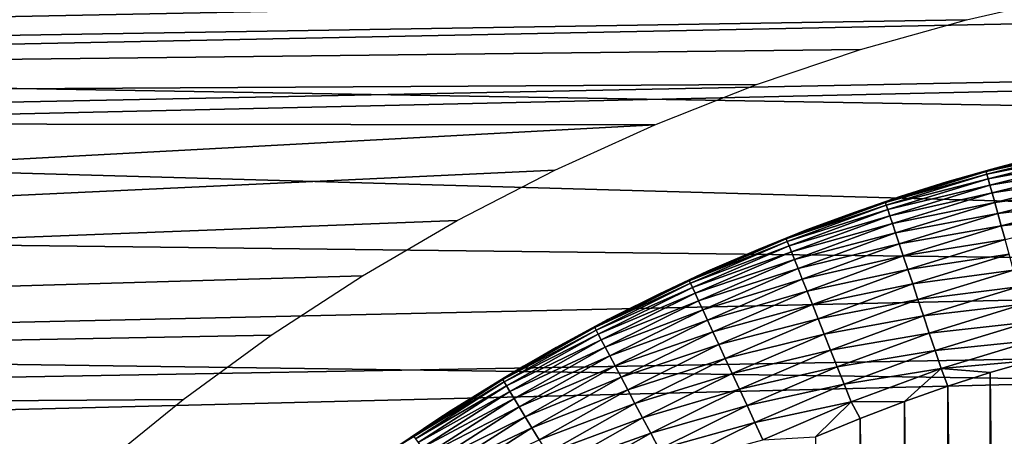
# Model space of a CAD drawing. Header units: millimetres. Extents: x -161 to 161, y -94 to 1149.
# Tile 646 of 656: x 144.98 to 147.51, y -53.41 to -52.35. Entities that reach past the tile are written whole.
import ezdxf

# ---------------------------------------------------------------- set-up
doc = ezdxf.new("R2010")
doc.units = ezdxf.units.MM
doc.header["$LTSCALE"] = 81.481481
for name, color, linetype in [('378', 7, 'CONTINUOUS'), ('380', 7, 'CONTINUOUS'), ('387', 7, 'CONTINUOUS'), ('389', 7, 'CONTINUOUS'), ('391', 7, 'CONTINUOUS')]:
    doc.layers.add(name, color=color, linetype=linetype)

msp = doc.modelspace()

# ---------------------------------------------------------------- linework, layer by layer
at = {"layer": '378', "color": 7, "linetype": 'CONTINUOUS', "true_color": 0xaaaaaa}
for points in [[(141.8174, -51.7564, -21.5324), (160.3087, -52.098, -21.6217), (141.9013, -52.4694, -21.7123), (141.8174, -51.7564, -21.5324)], [(131.8, -52.5986, 21.6421), (148.5176, -52.1782, 21.5418), (131.8, -51.7909, 21.4418), (131.8, -52.5986, 21.6421)], [(160.3087, -52.098, -21.6217), (160.3087, -52.7814, -21.783), (141.9013, -52.4694, -21.7123), (160.3087, -52.098, -21.6217)], [(148.2377, -52.1992, 21.547), (148.5176, -52.1782, 21.5418), (131.8, -52.5986, 21.6421), (148.2377, -52.1992, 21.547)], [(147.9604, -52.2339, 21.5556), (148.2377, -52.1992, 21.547), (131.8, -52.5986, 21.6421), (147.9604, -52.2339, 21.5556)], [(147.6855, -52.2825, 21.5675), (147.9604, -52.2339, 21.5556), (131.8, -52.5986, 21.6421), (147.6855, -52.2825, 21.5675)], [(147.412, -52.3452, 21.5827), (147.6855, -52.2825, 21.5675), (131.8, -52.5986, 21.6421), (147.412, -52.3452, 21.5827)], [(147.1407, -52.4218, 21.601), (147.412, -52.3452, 21.5827), (131.8, -52.5986, 21.6421), (147.1407, -52.4218, 21.601)], [(146.8737, -52.5117, 21.6221), (147.1407, -52.4218, 21.601), (131.8, -52.5986, 21.6421), (146.8737, -52.5117, 21.6221)], [(141.9013, -52.4694, -21.7123), (160.3087, -52.7814, -21.783), (141.974, -53.1877, -21.8682), (141.9013, -52.4694, -21.7123)], [(146.6131, -52.6144, 21.6457), (146.8737, -52.5117, 21.6221), (131.8, -52.5986, 21.6421), (146.6131, -52.6144, 21.6457)], [(131.8, -53.4132, 21.812), (146.6131, -52.6144, 21.6457), (131.8, -52.5986, 21.6421), (131.8, -53.4132, 21.812)], [(146.3572, -52.7308, 21.6718), (146.6131, -52.6144, 21.6457), (131.8, -53.4132, 21.812), (146.3572, -52.7308, 21.6718)], [(146.1067, -52.8603, 21.7002), (146.3572, -52.7308, 21.6718), (131.8, -53.4132, 21.812), (146.1067, -52.8603, 21.7002)], [(160.3087, -52.7814, -21.783), (160.3087, -53.4433, -21.9177), (141.974, -53.1877, -21.8682), (160.3087, -52.7814, -21.783)], [(145.8636, -53.0018, 21.7302), (146.1067, -52.8603, 21.7002), (131.8, -53.4132, 21.812), (145.8636, -53.0018, 21.7302)], [(145.6298, -53.1543, 21.7615), (145.8636, -53.0018, 21.7302), (131.8, -53.4132, 21.812), (145.6298, -53.1543, 21.7615)], [(145.4036, -53.3192, 21.7941), (145.6298, -53.1543, 21.7615), (131.8, -53.4132, 21.812), (145.4036, -53.3192, 21.7941)], [(141.974, -53.1877, -21.8682), (160.3087, -53.4433, -21.9177), (142.0355, -53.91, -22.0002), (141.974, -53.1877, -21.8682)], [(145.1858, -53.4957, 21.8275), (145.4036, -53.3192, 21.7941), (131.8, -53.4132, 21.812), (145.1858, -53.4957, 21.8275)], [(131.8, -54.2336, 21.9514), (145.1858, -53.4957, 21.8275), (131.8, -53.4132, 21.812), (131.8, -54.2336, 21.9514)]]:
    msp.add_3dface(points, dxfattribs=at)
at = {"layer": '380', "color": 7, "linetype": 'CONTINUOUS', "true_color": 0xaaaaaa}
for points in [[(141.2209, -52.6314, -20.2532), (156.3174, -52.3277, -19.6316), (141.138, -51.9417, -20.0755), (141.2209, -52.6314, -20.2532)], [(135.3, -52.0344, 20.2127), (156.3174, -52.3277, 19.5316), (135.3, -52.8075, 20.4075), (135.3, -52.0344, 20.2127)], [(156.3174, -52.3277, 19.5316), (156.3174, -53.0602, 19.7125), (135.3, -52.8075, 20.4075), (156.3174, -52.3277, 19.5316)], [(156.3174, -53.0603, -19.8125), (156.3174, -52.3277, -19.6316), (141.2209, -52.6314, -20.2532), (156.3174, -53.0603, -19.8125)], [(141.2928, -53.3265, -20.4073), (156.3174, -53.0603, -19.8125), (141.2209, -52.6314, -20.2532), (141.2928, -53.3265, -20.4073)], [(135.3, -52.8075, 20.4075), (156.3174, -53.0602, 19.7125), (135.3, -53.5874, 20.5728), (135.3, -52.8075, 20.4075)], [(156.3174, -53.0602, 19.7125), (156.3174, -53.7989, 19.8659), (135.3, -53.5874, 20.5728), (156.3174, -53.0602, 19.7125)], [(156.3174, -53.799, -19.9659), (156.3174, -53.0603, -19.8125), (141.2928, -53.3265, -20.4073), (156.3174, -53.799, -19.9659)], [(141.3535, -54.0257, -20.5376), (156.3174, -53.799, -19.9659), (141.2928, -53.3265, -20.4073), (141.3535, -54.0257, -20.5376)]]:
    msp.add_3dface(points, dxfattribs=at)
at = {"layer": '387', "color": 7, "linetype": 'CONTINUOUS', "true_color": 0xaaaaaa}
for points in [[(147.4729, -53.2499, 61.95), (147.5628, -61.8765, 61.95), (147.5795, -53.2188, 61.95), (147.4729, -53.2499, 61.95)], [(147.3641, -53.285, 61.95), (147.4543, -61.8443, 61.95), (147.4729, -53.2499, 61.95), (147.3641, -53.285, 61.95)], [(147.4543, -61.8443, 61.95), (147.5628, -61.8765, 61.95), (147.4729, -53.2499, 61.95), (147.4543, -61.8443, 61.95)], [(147.2532, -53.3244, 61.95), (147.3436, -61.8081, 61.95), (147.3641, -53.285, 61.95), (147.2532, -53.3244, 61.95)], [(147.3436, -61.8081, 61.95), (147.4543, -61.8443, 61.95), (147.3641, -53.285, 61.95), (147.3436, -61.8081, 61.95)], [(147.1401, -53.3674, 61.95), (147.2307, -61.7673, 61.95), (147.2532, -53.3244, 61.95), (147.1401, -53.3674, 61.95)], [(147.2307, -61.7673, 61.95), (147.3436, -61.8081, 61.95), (147.2532, -53.3244, 61.95), (147.2307, -61.7673, 61.95)], [(147.0249, -53.4146, 61.95), (147.1156, -61.7228, 61.95), (147.1401, -53.3674, 61.95), (147.0249, -53.4146, 61.95)], [(147.1156, -61.7228, 61.95), (147.2307, -61.7673, 61.95), (147.1401, -53.3674, 61.95), (147.1156, -61.7228, 61.95)]]:
    msp.add_3dface(points, dxfattribs=at)
at = {"layer": '389', "color": 7, "linetype": 'CONTINUOUS', "true_color": 0xaaaaaa}
for points in [[(147.4959, -52.7231, 22.0717), (147.7013, -52.6722, 61.45), (147.7528, -52.6609, 22.0551), (147.4959, -52.7231, 22.0717)], [(147.5902, -52.6986, 61.45), (147.7013, -52.6722, 61.45), (147.4959, -52.7231, 22.0717), (147.5902, -52.6986, 61.45)], [(147.477, -52.7282, 61.45), (147.5902, -52.6986, 61.45), (147.4959, -52.7231, 22.0717), (147.477, -52.7282, 61.45)], [(147.2424, -52.7988, 22.0918), (147.477, -52.7282, 61.45), (147.4959, -52.7231, 22.0717), (147.2424, -52.7988, 22.0918)], [(147.3619, -52.7613, 61.45), (147.477, -52.7282, 61.45), (147.2424, -52.7988, 22.0918), (147.3619, -52.7613, 61.45)], [(147.2445, -52.7981, 61.45), (147.3619, -52.7613, 61.45), (147.2424, -52.7988, 22.0918), (147.2445, -52.7981, 61.45)], [(146.9931, -52.8879, 22.1147), (147.1245, -52.8391, 61.45), (147.2424, -52.7988, 22.0918), (146.9931, -52.8879, 22.1147)], [(147.1245, -52.8391, 61.45), (147.2445, -52.7981, 61.45), (147.2424, -52.7988, 22.0918), (147.1245, -52.8391, 61.45)], [(147.0024, -52.8843, 61.45), (147.1245, -52.8391, 61.45), (146.9931, -52.8879, 22.1147), (147.0024, -52.8843, 61.45)], [(146.8783, -52.9341, 61.45), (147.0024, -52.8843, 61.45), (146.9931, -52.8879, 22.1147), (146.8783, -52.9341, 61.45)], [(146.7486, -52.9902, 22.14), (146.8783, -52.9341, 61.45), (146.9931, -52.8879, 22.1147), (146.7486, -52.9902, 22.14)], [(146.752, -52.9887, 61.45), (146.8783, -52.9341, 61.45), (146.7486, -52.9902, 22.14), (146.752, -52.9887, 61.45)], [(146.5097, -53.1054, 22.1684), (146.6234, -53.0486, 61.45), (146.7486, -52.9902, 22.14), (146.5097, -53.1054, 22.1684)], [(146.6234, -53.0486, 61.45), (146.752, -52.9887, 61.45), (146.7486, -52.9902, 22.14), (146.6234, -53.0486, 61.45)], [(146.4928, -53.1142, 61.45), (146.6234, -53.0486, 61.45), (146.5097, -53.1054, 22.1684), (146.4928, -53.1142, 61.45)], [(146.277, -53.2332, 22.1992), (146.4928, -53.1142, 61.45), (146.5097, -53.1054, 22.1684), (146.277, -53.2332, 22.1992)], [(146.3606, -53.1854, 61.45), (146.4928, -53.1142, 61.45), (146.277, -53.2332, 22.1992), (146.3606, -53.1854, 61.45)], [(146.2268, -53.263, 61.45), (146.3606, -53.1854, 61.45), (146.277, -53.2332, 22.1992), (146.2268, -53.263, 61.45)], [(146.0517, -53.3731, 22.2314), (146.2268, -53.263, 61.45), (146.277, -53.2332, 22.1992), (146.0517, -53.3731, 22.2314)], [(146.0912, -53.3473, 61.45), (146.2268, -53.263, 61.45), (146.0517, -53.3731, 22.2314), (146.0912, -53.3473, 61.45)], [(145.9545, -53.4387, 61.45), (146.0912, -53.3473, 61.45), (146.0517, -53.3731, 22.2314), (145.9545, -53.4387, 61.45)], [(145.8343, -53.5245, 22.2646), (145.9545, -53.4387, 61.45), (146.0517, -53.3731, 22.2314), (145.8343, -53.5245, 22.2646)]]:
    msp.add_3dface(points, dxfattribs=at)
at = {"layer": '391', "color": 7, "linetype": 'CONTINUOUS', "true_color": 0xaaaaaa}
for points in [[(147.477, -52.7282, 61.45), (147.463, -52.7346, 61.499), (147.7257, -52.6692, 61.499), (147.477, -52.7282, 61.45)], [(147.463, -52.7346, 61.499), (147.7272, -52.6763, 61.5476), (147.7257, -52.6692, 61.499), (147.463, -52.7346, 61.499)], [(147.4649, -52.7415, 61.5476), (147.7272, -52.6763, 61.5476), (147.463, -52.7346, 61.499), (147.4649, -52.7415, 61.5476)], [(147.4649, -52.7415, 61.5476), (147.7298, -52.688, 61.5952), (147.7272, -52.6763, 61.5476), (147.4649, -52.7415, 61.5476)], [(147.5902, -52.6986, 61.45), (147.477, -52.7282, 61.45), (147.7257, -52.6692, 61.499), (147.5902, -52.6986, 61.45)], [(147.4681, -52.753, 61.5952), (147.7298, -52.688, 61.5952), (147.4649, -52.7415, 61.5476), (147.4681, -52.753, 61.5952)], [(147.4681, -52.753, 61.5952), (147.7333, -52.7041, 61.6415), (147.7298, -52.688, 61.5952), (147.4681, -52.753, 61.5952)], [(147.4726, -52.769, 61.6415), (147.7333, -52.7041, 61.6415), (147.4681, -52.753, 61.5952), (147.4726, -52.769, 61.6415)], [(147.4726, -52.769, 61.6415), (147.7379, -52.7247, 61.6859), (147.7333, -52.7041, 61.6415), (147.4726, -52.769, 61.6415)], [(147.477, -52.7282, 61.45), (147.3619, -52.7613, 61.45), (147.463, -52.7346, 61.499), (147.477, -52.7282, 61.45)], [(147.4782, -52.7892, 61.6859), (147.7379, -52.7247, 61.6859), (147.4726, -52.769, 61.6415), (147.4782, -52.7892, 61.6859)], [(147.4782, -52.7892, 61.6859), (147.7433, -52.7493, 61.728), (147.7379, -52.7247, 61.6859), (147.4782, -52.7892, 61.6859)], [(147.2445, -52.7981, 61.45), (147.2043, -52.814, 61.499), (147.463, -52.7346, 61.499), (147.2445, -52.7981, 61.45)], [(147.2043, -52.814, 61.499), (147.4649, -52.7415, 61.5476), (147.463, -52.7346, 61.499), (147.2043, -52.814, 61.499)], [(147.2066, -52.8208, 61.5476), (147.4649, -52.7415, 61.5476), (147.2043, -52.814, 61.499), (147.2066, -52.8208, 61.5476)], [(147.2066, -52.8208, 61.5476), (147.4681, -52.753, 61.5952), (147.4649, -52.7415, 61.5476), (147.2066, -52.8208, 61.5476)], [(147.2104, -52.8322, 61.5952), (147.4681, -52.753, 61.5952), (147.2066, -52.8208, 61.5476), (147.2104, -52.8322, 61.5952)], [(147.2104, -52.8322, 61.5952), (147.4726, -52.769, 61.6415), (147.4681, -52.753, 61.5952), (147.2104, -52.8322, 61.5952)], [(147.3619, -52.7613, 61.45), (147.2445, -52.7981, 61.45), (147.463, -52.7346, 61.499), (147.3619, -52.7613, 61.45)], [(147.4849, -52.8136, 61.728), (147.7433, -52.7493, 61.728), (147.4782, -52.7892, 61.6859), (147.4849, -52.8136, 61.728)], [(147.4849, -52.8136, 61.728), (147.7496, -52.7779, 61.7674), (147.7433, -52.7493, 61.728), (147.4849, -52.8136, 61.728)], [(147.2157, -52.8479, 61.6415), (147.4726, -52.769, 61.6415), (147.2104, -52.8322, 61.5952), (147.2157, -52.8479, 61.6415)], [(147.2157, -52.8479, 61.6415), (147.4782, -52.7892, 61.6859), (147.4726, -52.769, 61.6415), (147.2157, -52.8479, 61.6415)], [(147.4928, -52.8418, 61.7674), (147.7496, -52.7779, 61.7674), (147.4849, -52.8136, 61.728), (147.4928, -52.8418, 61.7674)], [(147.4928, -52.8418, 61.7674), (147.7567, -52.8102, 61.8038), (147.7496, -52.7779, 61.7674), (147.4928, -52.8418, 61.7674)], [(147.2445, -52.7981, 61.45), (147.1245, -52.8391, 61.45), (147.2043, -52.814, 61.499), (147.2445, -52.7981, 61.45)], [(147.2224, -52.8678, 61.6859), (147.4782, -52.7892, 61.6859), (147.2157, -52.8479, 61.6415), (147.2224, -52.8678, 61.6859)], [(147.2224, -52.8678, 61.6859), (147.4849, -52.8136, 61.728), (147.4782, -52.7892, 61.6859), (147.2224, -52.8678, 61.6859)], [(147.5016, -52.8736, 61.8038), (147.7567, -52.8102, 61.8038), (147.4928, -52.8418, 61.7674), (147.5016, -52.8736, 61.8038)], [(147.5016, -52.8736, 61.8038), (147.7645, -52.8457, 61.8368), (147.7567, -52.8102, 61.8038), (147.5016, -52.8736, 61.8038)], [(147.0024, -52.8843, 61.45), (146.9502, -52.9074, 61.499), (147.2043, -52.814, 61.499), (147.0024, -52.8843, 61.45)], [(146.9502, -52.9074, 61.499), (147.2066, -52.8208, 61.5476), (147.2043, -52.814, 61.499), (146.9502, -52.9074, 61.499)], [(146.9529, -52.9141, 61.5476), (147.2066, -52.8208, 61.5476), (146.9502, -52.9074, 61.499), (146.9529, -52.9141, 61.5476)], [(146.9529, -52.9141, 61.5476), (147.2104, -52.8322, 61.5952), (147.2066, -52.8208, 61.5476), (146.9529, -52.9141, 61.5476)], [(146.9573, -52.9251, 61.5952), (147.2104, -52.8322, 61.5952), (146.9529, -52.9141, 61.5476), (146.9573, -52.9251, 61.5952)], [(146.9573, -52.9251, 61.5952), (147.2157, -52.8479, 61.6415), (147.2104, -52.8322, 61.5952), (146.9573, -52.9251, 61.5952)], [(147.1245, -52.8391, 61.45), (147.0024, -52.8843, 61.45), (147.2043, -52.814, 61.499), (147.1245, -52.8391, 61.45)], [(147.2304, -52.8917, 61.728), (147.4849, -52.8136, 61.728), (147.2224, -52.8678, 61.6859), (147.2304, -52.8917, 61.728)], [(147.2304, -52.8917, 61.728), (147.4928, -52.8418, 61.7674), (147.4849, -52.8136, 61.728), (147.2304, -52.8917, 61.728)], [(146.9634, -52.9405, 61.6415), (147.2157, -52.8479, 61.6415), (146.9573, -52.9251, 61.5952), (146.9634, -52.9405, 61.6415)], [(146.9634, -52.9405, 61.6415), (147.2224, -52.8678, 61.6859), (147.2157, -52.8479, 61.6415), (146.9634, -52.9405, 61.6415)], [(147.2398, -52.9195, 61.7674), (147.4928, -52.8418, 61.7674), (147.2304, -52.8917, 61.728), (147.2398, -52.9195, 61.7674)], [(147.2398, -52.9195, 61.7674), (147.5016, -52.8736, 61.8038), (147.4928, -52.8418, 61.7674), (147.2398, -52.9195, 61.7674)], [(147.5113, -52.9087, 61.8368), (147.7645, -52.8457, 61.8368), (147.5016, -52.8736, 61.8038), (147.5113, -52.9087, 61.8368)], [(147.0024, -52.8843, 61.45), (146.8783, -52.9341, 61.45), (146.9502, -52.9074, 61.499), (147.0024, -52.8843, 61.45)], [(146.9712, -52.9601, 61.6859), (147.2224, -52.8678, 61.6859), (146.9634, -52.9405, 61.6415), (146.9712, -52.9601, 61.6859)], [(146.9712, -52.9601, 61.6859), (147.2304, -52.8917, 61.728), (147.2224, -52.8678, 61.6859), (146.9712, -52.9601, 61.6859)], [(147.2503, -52.9508, 61.8038), (147.5016, -52.8736, 61.8038), (147.2398, -52.9195, 61.7674), (147.2503, -52.9508, 61.8038)], [(147.2503, -52.9508, 61.8038), (147.5113, -52.9087, 61.8368), (147.5016, -52.8736, 61.8038), (147.2503, -52.9508, 61.8038)], [(146.752, -52.9887, 61.45), (146.7016, -53.0143, 61.499), (146.9502, -52.9074, 61.499), (146.752, -52.9887, 61.45)], [(146.7016, -53.0143, 61.499), (146.9529, -52.9141, 61.5476), (146.9502, -52.9074, 61.499), (146.7016, -53.0143, 61.499)], [(146.8783, -52.9341, 61.45), (146.752, -52.9887, 61.45), (146.9502, -52.9074, 61.499), (146.8783, -52.9341, 61.45)], [(146.9806, -52.9835, 61.728), (147.2304, -52.8917, 61.728), (146.9712, -52.9601, 61.6859), (146.9806, -52.9835, 61.728)], [(146.9806, -52.9835, 61.728), (147.2398, -52.9195, 61.7674), (147.2304, -52.8917, 61.728), (146.9806, -52.9835, 61.728)], [(147.262, -52.9853, 61.8368), (147.5113, -52.9087, 61.8368), (147.2503, -52.9508, 61.8038), (147.262, -52.9853, 61.8368)], [(147.262, -52.9853, 61.8368), (147.5219, -52.9467, 61.866), (147.5113, -52.9087, 61.8368), (147.262, -52.9853, 61.8368)], [(146.7046, -53.0209, 61.5476), (146.9529, -52.9141, 61.5476), (146.7016, -53.0143, 61.499), (146.7046, -53.0209, 61.5476)], [(146.7046, -53.0209, 61.5476), (146.9573, -52.9251, 61.5952), (146.9529, -52.9141, 61.5476), (146.7046, -53.0209, 61.5476)], [(146.7096, -53.0317, 61.5952), (146.9573, -52.9251, 61.5952), (146.7046, -53.0209, 61.5476), (146.7096, -53.0317, 61.5952)], [(146.7096, -53.0317, 61.5952), (146.9634, -52.9405, 61.6415), (146.9573, -52.9251, 61.5952), (146.7096, -53.0317, 61.5952)], [(146.9914, -53.0107, 61.7674), (147.2398, -52.9195, 61.7674), (146.9806, -52.9835, 61.728), (146.9914, -53.0107, 61.7674)], [(146.9914, -53.0107, 61.7674), (147.2503, -52.9508, 61.8038), (147.2398, -52.9195, 61.7674), (146.9914, -53.0107, 61.7674)], [(146.7166, -53.0467, 61.6415), (146.9634, -52.9405, 61.6415), (146.7096, -53.0317, 61.5952), (146.7166, -53.0467, 61.6415)], [(146.7166, -53.0467, 61.6415), (146.9712, -52.9601, 61.6859), (146.9634, -52.9405, 61.6415), (146.7166, -53.0467, 61.6415)], [(146.7254, -53.0658, 61.6859), (146.9712, -52.9601, 61.6859), (146.7166, -53.0467, 61.6415), (146.7254, -53.0658, 61.6859)], [(146.7254, -53.0658, 61.6859), (146.9806, -52.9835, 61.728), (146.9712, -52.9601, 61.6859), (146.7254, -53.0658, 61.6859)], [(147.0036, -53.0414, 61.8038), (147.2503, -52.9508, 61.8038), (146.9914, -53.0107, 61.7674), (147.0036, -53.0414, 61.8038)], [(147.0036, -53.0414, 61.8038), (147.262, -52.9853, 61.8368), (147.2503, -52.9508, 61.8038), (147.0036, -53.0414, 61.8038)], [(147.2746, -53.0227, 61.866), (147.5219, -52.9467, 61.866), (147.262, -52.9853, 61.8368), (147.2746, -53.0227, 61.866)], [(147.2746, -53.0227, 61.866), (147.5332, -52.9874, 61.8912), (147.5219, -52.9467, 61.866), (147.2746, -53.0227, 61.866)], [(146.736, -53.0887, 61.728), (146.9806, -52.9835, 61.728), (146.7254, -53.0658, 61.6859), (146.736, -53.0887, 61.728)], [(146.736, -53.0887, 61.728), (146.9914, -53.0107, 61.7674), (146.9806, -52.9835, 61.728), (146.736, -53.0887, 61.728)], [(147.0171, -53.0752, 61.8368), (147.262, -52.9853, 61.8368), (147.0036, -53.0414, 61.8038), (147.0171, -53.0752, 61.8368)], [(147.0171, -53.0752, 61.8368), (147.2746, -53.0227, 61.866), (147.262, -52.9853, 61.8368), (147.0171, -53.0752, 61.8368)], [(146.752, -52.9887, 61.45), (146.6234, -53.0486, 61.45), (146.7016, -53.0143, 61.499), (146.752, -52.9887, 61.45)], [(146.7483, -53.1153, 61.7674), (146.9914, -53.0107, 61.7674), (146.736, -53.0887, 61.728), (146.7483, -53.1153, 61.7674)], [(146.7483, -53.1153, 61.7674), (147.0036, -53.0414, 61.8038), (146.9914, -53.0107, 61.7674), (146.7483, -53.1153, 61.7674)], [(147.288, -53.0626, 61.8912), (147.5332, -52.9874, 61.8912), (147.2746, -53.0227, 61.866), (147.288, -53.0626, 61.8912)], [(147.288, -53.0626, 61.8912), (147.5451, -53.0302, 61.9122), (147.5332, -52.9874, 61.8912), (147.288, -53.0626, 61.8912)], [(146.4928, -53.1142, 61.45), (146.4591, -53.1346, 61.499), (146.7016, -53.0143, 61.499), (146.4928, -53.1142, 61.45)], [(146.4591, -53.1346, 61.499), (146.7046, -53.0209, 61.5476), (146.7016, -53.0143, 61.499), (146.4591, -53.1346, 61.499)], [(146.4625, -53.1409, 61.5476), (146.7046, -53.0209, 61.5476), (146.4591, -53.1346, 61.499), (146.4625, -53.1409, 61.5476)], [(146.4625, -53.1409, 61.5476), (146.7096, -53.0317, 61.5952), (146.7046, -53.0209, 61.5476), (146.4625, -53.1409, 61.5476)], [(146.4681, -53.1515, 61.5952), (146.7096, -53.0317, 61.5952), (146.4625, -53.1409, 61.5476), (146.4681, -53.1515, 61.5952)], [(146.4681, -53.1515, 61.5952), (146.7166, -53.0467, 61.6415), (146.7096, -53.0317, 61.5952), (146.4681, -53.1515, 61.5952)], [(146.6234, -53.0486, 61.45), (146.4928, -53.1142, 61.45), (146.7016, -53.0143, 61.499), (146.6234, -53.0486, 61.45)], [(147.0317, -53.1119, 61.866), (147.2746, -53.0227, 61.866), (147.0171, -53.0752, 61.8368), (147.0317, -53.1119, 61.866)], [(147.0317, -53.1119, 61.866), (147.288, -53.0626, 61.8912), (147.2746, -53.0227, 61.866), (147.0317, -53.1119, 61.866)], [(147.3022, -53.1047, 61.9122), (147.5451, -53.0302, 61.9122), (147.288, -53.0626, 61.8912), (147.3022, -53.1047, 61.9122)], [(147.3022, -53.1047, 61.9122), (147.5574, -53.0747, 61.9286), (147.5451, -53.0302, 61.9122), (147.3022, -53.1047, 61.9122)], [(146.4758, -53.1661, 61.6415), (146.7166, -53.0467, 61.6415), (146.4681, -53.1515, 61.5952), (146.4758, -53.1661, 61.6415)], [(146.4758, -53.1661, 61.6415), (146.7254, -53.0658, 61.6859), (146.7166, -53.0467, 61.6415), (146.4758, -53.1661, 61.6415)], [(146.7622, -53.1453, 61.8038), (147.0036, -53.0414, 61.8038), (146.7483, -53.1153, 61.7674), (146.7622, -53.1453, 61.8038)], [(146.7622, -53.1453, 61.8038), (147.0171, -53.0752, 61.8368), (147.0036, -53.0414, 61.8038), (146.7622, -53.1453, 61.8038)], [(147.0473, -53.1511, 61.8912), (147.288, -53.0626, 61.8912), (147.0317, -53.1119, 61.866), (147.0473, -53.1511, 61.8912)], [(147.0473, -53.1511, 61.8912), (147.3022, -53.1047, 61.9122), (147.288, -53.0626, 61.8912), (147.0473, -53.1511, 61.8912)], [(146.4857, -53.1847, 61.6859), (146.7254, -53.0658, 61.6859), (146.4758, -53.1661, 61.6415), (146.4857, -53.1847, 61.6859)], [(146.4857, -53.1847, 61.6859), (146.736, -53.0887, 61.728), (146.7254, -53.0658, 61.6859), (146.4857, -53.1847, 61.6859)], [(146.7774, -53.1783, 61.8368), (147.0171, -53.0752, 61.8368), (146.7622, -53.1453, 61.8038), (146.7774, -53.1783, 61.8368)], [(146.7774, -53.1783, 61.8368), (147.0317, -53.1119, 61.866), (147.0171, -53.0752, 61.8368), (146.7774, -53.1783, 61.8368)], [(147.317, -53.1486, 61.9286), (147.5574, -53.0747, 61.9286), (147.3022, -53.1047, 61.9122), (147.317, -53.1486, 61.9286)], [(147.317, -53.1486, 61.9286), (147.5702, -53.1207, 61.9405), (147.5574, -53.0747, 61.9286), (147.317, -53.1486, 61.9286)], [(146.4975, -53.207, 61.728), (146.736, -53.0887, 61.728), (146.4857, -53.1847, 61.6859), (146.4975, -53.207, 61.728)], [(146.4975, -53.207, 61.728), (146.7483, -53.1153, 61.7674), (146.736, -53.0887, 61.728), (146.4975, -53.207, 61.728)], [(146.794, -53.2141, 61.866), (147.0317, -53.1119, 61.866), (146.7774, -53.1783, 61.8368), (146.794, -53.2141, 61.866)], [(146.794, -53.2141, 61.866), (147.0473, -53.1511, 61.8912), (147.0317, -53.1119, 61.866), (146.794, -53.2141, 61.866)], [(147.0637, -53.1923, 61.9122), (147.3022, -53.1047, 61.9122), (147.0473, -53.1511, 61.8912), (147.0637, -53.1923, 61.9122)], [(147.0637, -53.1923, 61.9122), (147.317, -53.1486, 61.9286), (147.3022, -53.1047, 61.9122), (147.0637, -53.1923, 61.9122)], [(146.2268, -53.263, 61.45), (146.2235, -53.2678, 61.499), (146.4591, -53.1346, 61.499), (146.2268, -53.263, 61.45)], [(146.2235, -53.2678, 61.499), (146.4625, -53.1409, 61.5476), (146.4591, -53.1346, 61.499), (146.2235, -53.2678, 61.499)], [(146.3606, -53.1854, 61.45), (146.2268, -53.263, 61.45), (146.4591, -53.1346, 61.499), (146.3606, -53.1854, 61.45)], [(146.4928, -53.1142, 61.45), (146.3606, -53.1854, 61.45), (146.4591, -53.1346, 61.499), (146.4928, -53.1142, 61.45)], [(146.5112, -53.2329, 61.7674), (146.7483, -53.1153, 61.7674), (146.4975, -53.207, 61.728), (146.5112, -53.2329, 61.7674)], [(146.5112, -53.2329, 61.7674), (146.7622, -53.1453, 61.8038), (146.7483, -53.1153, 61.7674), (146.5112, -53.2329, 61.7674)], [(147.3322, -53.1937, 61.9405), (147.5702, -53.1207, 61.9405), (147.317, -53.1486, 61.9286), (147.3322, -53.1937, 61.9405)], [(147.3322, -53.1937, 61.9405), (147.5832, -53.1675, 61.9477), (147.5702, -53.1207, 61.9405), (147.3322, -53.1937, 61.9405)], [(146.2272, -53.274, 61.5476), (146.4625, -53.1409, 61.5476), (146.2235, -53.2678, 61.499), (146.2272, -53.274, 61.5476)], [(146.2272, -53.274, 61.5476), (146.4681, -53.1515, 61.5952), (146.4625, -53.1409, 61.5476), (146.2272, -53.274, 61.5476)], [(146.2333, -53.2842, 61.5952), (146.4681, -53.1515, 61.5952), (146.2272, -53.274, 61.5476), (146.2333, -53.2842, 61.5952)], [(146.2333, -53.2842, 61.5952), (146.4758, -53.1661, 61.6415), (146.4681, -53.1515, 61.5952), (146.2333, -53.2842, 61.5952)], [(146.5267, -53.2621, 61.8038), (146.7622, -53.1453, 61.8038), (146.5112, -53.2329, 61.7674), (146.5267, -53.2621, 61.8038)], [(146.5267, -53.2621, 61.8038), (146.7774, -53.1783, 61.8368), (146.7622, -53.1453, 61.8038), (146.5267, -53.2621, 61.8038)], [(146.8117, -53.2524, 61.8912), (147.0473, -53.1511, 61.8912), (146.794, -53.2141, 61.866), (146.8117, -53.2524, 61.8912)], [(146.8117, -53.2524, 61.8912), (147.0637, -53.1923, 61.9122), (147.0473, -53.1511, 61.8912), (146.8117, -53.2524, 61.8912)], [(147.0809, -53.2353, 61.9286), (147.317, -53.1486, 61.9286), (147.0637, -53.1923, 61.9122), (147.0809, -53.2353, 61.9286)], [(147.0809, -53.2353, 61.9286), (147.3322, -53.1937, 61.9405), (147.317, -53.1486, 61.9286), (147.0809, -53.2353, 61.9286)], [(146.2419, -53.2984, 61.6415), (146.4758, -53.1661, 61.6415), (146.2333, -53.2842, 61.5952), (146.2419, -53.2984, 61.6415)], [(146.2419, -53.2984, 61.6415), (146.4857, -53.1847, 61.6859), (146.4758, -53.1661, 61.6415), (146.2419, -53.2984, 61.6415)], [(146.2527, -53.3164, 61.6859), (146.4857, -53.1847, 61.6859), (146.2419, -53.2984, 61.6415), (146.2527, -53.3164, 61.6859)], [(146.2527, -53.3164, 61.6859), (146.4975, -53.207, 61.728), (146.4857, -53.1847, 61.6859), (146.2527, -53.3164, 61.6859)], [(146.5437, -53.2942, 61.8368), (146.7774, -53.1783, 61.8368), (146.5267, -53.2621, 61.8038), (146.5437, -53.2942, 61.8368)], [(146.5437, -53.2942, 61.8368), (146.794, -53.2141, 61.866), (146.7774, -53.1783, 61.8368), (146.5437, -53.2942, 61.8368)], [(147.3477, -53.2398, 61.9477), (147.5832, -53.1675, 61.9477), (147.3322, -53.1937, 61.9405), (147.3477, -53.2398, 61.9477)], [(147.3477, -53.2398, 61.9477), (147.5795, -53.2188, 61.95), (147.5832, -53.1675, 61.9477), (147.3477, -53.2398, 61.9477)], [(146.2657, -53.338, 61.728), (146.4975, -53.207, 61.728), (146.2527, -53.3164, 61.6859), (146.2657, -53.338, 61.728)], [(146.2657, -53.338, 61.728), (146.5112, -53.2329, 61.7674), (146.4975, -53.207, 61.728), (146.2657, -53.338, 61.728)], [(146.5622, -53.3291, 61.866), (146.794, -53.2141, 61.866), (146.5437, -53.2942, 61.8368), (146.5622, -53.3291, 61.866)], [(146.5622, -53.3291, 61.866), (146.8117, -53.2524, 61.8912), (146.794, -53.2141, 61.866), (146.5622, -53.3291, 61.866)], [(146.8304, -53.2927, 61.9122), (147.0637, -53.1923, 61.9122), (146.8117, -53.2524, 61.8912), (146.8304, -53.2927, 61.9122)], [(146.8304, -53.2927, 61.9122), (147.0809, -53.2353, 61.9286), (147.0637, -53.1923, 61.9122), (146.8304, -53.2927, 61.9122)], [(147.0985, -53.2796, 61.9405), (147.3322, -53.1937, 61.9405), (147.0809, -53.2353, 61.9286), (147.0985, -53.2796, 61.9405)], [(147.0985, -53.2796, 61.9405), (147.3477, -53.2398, 61.9477), (147.3322, -53.1937, 61.9405), (147.0985, -53.2796, 61.9405)], [(146.2808, -53.3631, 61.7674), (146.5112, -53.2329, 61.7674), (146.2657, -53.338, 61.728), (146.2808, -53.3631, 61.7674)], [(146.2808, -53.3631, 61.7674), (146.5267, -53.2621, 61.8038), (146.5112, -53.2329, 61.7674), (146.2808, -53.3631, 61.7674)], [(146.8498, -53.3347, 61.9286), (147.0809, -53.2353, 61.9286), (146.8304, -53.2927, 61.9122), (146.8498, -53.3347, 61.9286)], [(146.8498, -53.3347, 61.9286), (147.0985, -53.2796, 61.9405), (147.0809, -53.2353, 61.9286), (146.8498, -53.3347, 61.9286)], [(147.4729, -53.2499, 61.95), (147.5795, -53.2188, 61.95), (147.3477, -53.2398, 61.9477), (147.4729, -53.2499, 61.95)], [(146.2268, -53.263, 61.45), (146.0912, -53.3473, 61.45), (146.2235, -53.2678, 61.499), (146.2268, -53.263, 61.45)], [(146.2979, -53.3914, 61.8038), (146.5267, -53.2621, 61.8038), (146.2808, -53.3631, 61.7674), (146.2979, -53.3914, 61.8038)], [(146.2979, -53.3914, 61.8038), (146.5437, -53.2942, 61.8368), (146.5267, -53.2621, 61.8038), (146.2979, -53.3914, 61.8038)], [(146.582, -53.3664, 61.8912), (146.8117, -53.2524, 61.8912), (146.5622, -53.3291, 61.866), (146.582, -53.3664, 61.8912)], [(146.582, -53.3664, 61.8912), (146.8304, -53.2927, 61.9122), (146.8117, -53.2524, 61.8912), (146.582, -53.3664, 61.8912)], [(147.1165, -53.3247, 61.9477), (147.3477, -53.2398, 61.9477), (147.0985, -53.2796, 61.9405), (147.1165, -53.3247, 61.9477)], [(147.1165, -53.3247, 61.9477), (147.2532, -53.3244, 61.95), (147.3477, -53.2398, 61.9477), (147.1165, -53.3247, 61.9477)], [(147.2532, -53.3244, 61.95), (147.3641, -53.285, 61.95), (147.3477, -53.2398, 61.9477), (147.2532, -53.3244, 61.95)], [(147.3641, -53.285, 61.95), (147.4729, -53.2499, 61.95), (147.3477, -53.2398, 61.9477), (147.3641, -53.285, 61.95)], [(146.0912, -53.3473, 61.45), (145.9954, -53.4135, 61.499), (146.2235, -53.2678, 61.499), (146.0912, -53.3473, 61.45)], [(145.9954, -53.4135, 61.499), (146.2272, -53.274, 61.5476), (146.2235, -53.2678, 61.499), (145.9954, -53.4135, 61.499)], [(145.9995, -53.4195, 61.5476), (146.2272, -53.274, 61.5476), (145.9954, -53.4135, 61.499), (145.9995, -53.4195, 61.5476)], [(145.9995, -53.4195, 61.5476), (146.2333, -53.2842, 61.5952), (146.2272, -53.274, 61.5476), (145.9995, -53.4195, 61.5476)], [(146.0062, -53.4294, 61.5952), (146.2333, -53.2842, 61.5952), (145.9995, -53.4195, 61.5476), (146.0062, -53.4294, 61.5952)], [(146.0062, -53.4294, 61.5952), (146.2419, -53.2984, 61.6415), (146.2333, -53.2842, 61.5952), (146.0062, -53.4294, 61.5952)], [(146.8698, -53.378, 61.9405), (147.0985, -53.2796, 61.9405), (146.8498, -53.3347, 61.9286), (146.8698, -53.378, 61.9405)], [(146.8698, -53.378, 61.9405), (147.1165, -53.3247, 61.9477), (147.0985, -53.2796, 61.9405), (146.8698, -53.378, 61.9405)], [(146.0155, -53.4431, 61.6415), (146.2419, -53.2984, 61.6415), (146.0062, -53.4294, 61.5952), (146.0155, -53.4431, 61.6415)], [(146.0155, -53.4431, 61.6415), (146.2527, -53.3164, 61.6859), (146.2419, -53.2984, 61.6415), (146.0155, -53.4431, 61.6415)], [(146.3166, -53.4226, 61.8368), (146.5437, -53.2942, 61.8368), (146.2979, -53.3914, 61.8038), (146.3166, -53.4226, 61.8368)], [(146.3166, -53.4226, 61.8368), (146.5622, -53.3291, 61.866), (146.5437, -53.2942, 61.8368), (146.3166, -53.4226, 61.8368)], [(146.6028, -53.4056, 61.9122), (146.8304, -53.2927, 61.9122), (146.582, -53.3664, 61.8912), (146.6028, -53.4056, 61.9122)], [(146.6028, -53.4056, 61.9122), (146.8498, -53.3347, 61.9286), (146.8304, -53.2927, 61.9122), (146.6028, -53.4056, 61.9122)], [(146.0273, -53.4605, 61.6859), (146.2527, -53.3164, 61.6859), (146.0155, -53.4431, 61.6415), (146.0273, -53.4605, 61.6859)], [(146.0273, -53.4605, 61.6859), (146.2657, -53.338, 61.728), (146.2527, -53.3164, 61.6859), (146.0273, -53.4605, 61.6859)], [(146.0414, -53.4814, 61.728), (146.2657, -53.338, 61.728), (146.0273, -53.4605, 61.6859), (146.0414, -53.4814, 61.728)], [(146.0414, -53.4814, 61.728), (146.2808, -53.3631, 61.7674), (146.2657, -53.338, 61.728), (146.0414, -53.4814, 61.728)], [(146.337, -53.4564, 61.866), (146.5622, -53.3291, 61.866), (146.3166, -53.4226, 61.8368), (146.337, -53.4564, 61.866)], [(146.337, -53.4564, 61.866), (146.582, -53.3664, 61.8912), (146.5622, -53.3291, 61.866), (146.337, -53.4564, 61.866)], [(146.6245, -53.4465, 61.9286), (146.8498, -53.3347, 61.9286), (146.6028, -53.4056, 61.9122), (146.6245, -53.4465, 61.9286)], [(146.6245, -53.4465, 61.9286), (146.8698, -53.378, 61.9405), (146.8498, -53.3347, 61.9286), (146.6245, -53.4465, 61.9286)], [(146.8902, -53.4221, 61.9477), (147.1165, -53.3247, 61.9477), (146.8698, -53.378, 61.9405), (146.8902, -53.4221, 61.9477)], [(146.8902, -53.4221, 61.9477), (147.0249, -53.4146, 61.95), (147.1165, -53.3247, 61.9477), (146.8902, -53.4221, 61.9477)], [(147.0249, -53.4146, 61.95), (147.1401, -53.3674, 61.95), (147.1165, -53.3247, 61.9477), (147.0249, -53.4146, 61.95)], [(147.1401, -53.3674, 61.95), (147.2532, -53.3244, 61.95), (147.1165, -53.3247, 61.9477), (147.1401, -53.3674, 61.95)], [(146.0912, -53.3473, 61.45), (145.9545, -53.4387, 61.45), (145.9954, -53.4135, 61.499), (146.0912, -53.3473, 61.45)], [(146.0579, -53.5057, 61.7674), (146.2808, -53.3631, 61.7674), (146.0414, -53.4814, 61.728), (146.0579, -53.5057, 61.7674)], [(146.0579, -53.5057, 61.7674), (146.2979, -53.3914, 61.8038), (146.2808, -53.3631, 61.7674), (146.0579, -53.5057, 61.7674)], [(146.3587, -53.4926, 61.8912), (146.582, -53.3664, 61.8912), (146.337, -53.4564, 61.866), (146.3587, -53.4926, 61.8912)], [(146.3587, -53.4926, 61.8912), (146.6028, -53.4056, 61.9122), (146.582, -53.3664, 61.8912), (146.3587, -53.4926, 61.8912)], [(146.6468, -53.4886, 61.9405), (146.8698, -53.378, 61.9405), (146.6245, -53.4465, 61.9286), (146.6468, -53.4886, 61.9405)], [(146.6468, -53.4886, 61.9405), (146.8902, -53.4221, 61.9477), (146.8698, -53.378, 61.9405), (146.6468, -53.4886, 61.9405)], [(146.0764, -53.533, 61.8038), (146.2979, -53.3914, 61.8038), (146.0579, -53.5057, 61.7674), (146.0764, -53.533, 61.8038)], [(146.0764, -53.533, 61.8038), (146.3166, -53.4226, 61.8368), (146.2979, -53.3914, 61.8038), (146.0764, -53.533, 61.8038)], [(146.3816, -53.5306, 61.9122), (146.6028, -53.4056, 61.9122), (146.3587, -53.4926, 61.8912), (146.3816, -53.5306, 61.9122)], [(146.3816, -53.5306, 61.9122), (146.6245, -53.4465, 61.9286), (146.6028, -53.4056, 61.9122), (146.3816, -53.5306, 61.9122)]]:
    msp.add_3dface(points, dxfattribs=at)

doc.saveas('drawing.dxf')
